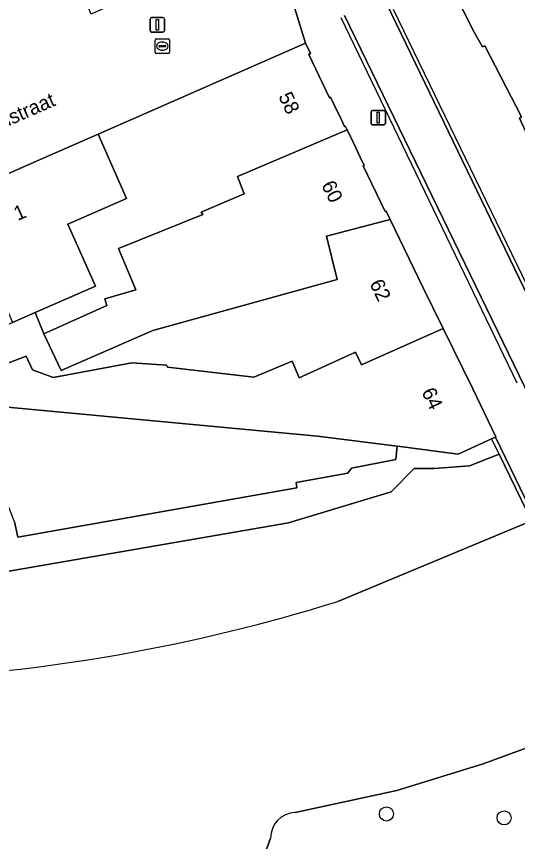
# Model space of a CAD drawing. Extents: x 161087 to 161926, y 382572 to 383873.
# Drawn here: x 161637.8 to 161672.6, y 382891.7 to 382948.9 of the extents above; entities that cross this region are included whole.
import ezdxf

# ---------------------------------------------------------------- set-up
doc = ezdxf.new("R2010")
doc.units = 0
for name, color, linetype in [('IMGEO_Boom', 7, 'Continuous'), ('IMGEO_Erf', 7, 'Continuous'), ('IMGEO_Groenvoorziening', 7, 'Continuous'), ('IMGEO_Kolk', 7, 'Continuous'), ('IMGEO_Lichtmast', 7, 'Continuous'), ('IMGEO_Lijnafwatering', 7, 'Continuous'), ('IMGEO_Muur', 7, 'Continuous'), ('IMGEO_Openbare_ruimte_label', 7, 'Continuous'), ('IMGEO_Pand', 7, 'Continuous'), ('IMGEO_Pand_nummerreeks', 7, 'Continuous'), ('IMGEO_Voetgangersgebied_gesloten', 7, 'Continuous'), ('IMGEO_Voetgangersgebied_open', 7, 'Continuous'), ('IMGEO_Voetpad_open', 7, 'Continuous'), ('IMGEO_Waterloop', 7, 'Continuous')]:
    doc.layers.add(name, color=color, linetype=linetype)

msp = doc.modelspace()

# ---------------------------------------------------------------- linework, layer by layer
at = {"layer": 'IMGEO_Boom'}
for centre in [(161663.48, 382893.656), (161671.637, 382893.384)]:
    msp.add_circle(centre, 0.489, dxfattribs=at)
at = {"layer": 'IMGEO_Erf'}
msp.add_lwpolyline([(161664.212, 382919.123), (161658.688, 382919.827), (161633.982, 382922.123), (161627.845, 382919.44), (161626.374, 382922.805), (161623.298, 382922.035), (161627.401, 382911.117), (161627.959, 382911.315), (161626.521, 382915.506), (161630.887, 382917.552), (161631.187, 382916.851), (161636.721, 382916.358), (161637.724, 382913.807), (161637.928, 382912.836), (161657.274, 382916.238), (161657.225, 382916.612), (161660.794, 382917.251), (161661.045, 382917.617), (161664.124, 382918.199)], close=True, dxfattribs=at)
at = {"layer": 'IMGEO_Groenvoorziening'}
for points in [[(161631.41, 382909.448), (161656.69, 382913.813), (161663.799, 382915.969), (161665.409, 382917.572), (161666.794, 382917.591), (161669.244, 382917.758), (161671.286, 382918.566), (161670.764, 382919.642), (161668.446, 382918.583), (161664.43, 382919.095), (161664.212, 382919.123), (161664.124, 382918.199), (161661.045, 382917.617), (161660.794, 382917.251), (161657.225, 382916.612), (161657.274, 382916.238), (161637.928, 382912.836), (161637.724, 382913.807)], [(161660.102, 382908.373), (161673.522, 382913.959), (161671.286, 382918.566), (161669.244, 382917.758), (161666.794, 382917.591), (161665.409, 382917.572), (161663.799, 382915.969), (161656.69, 382913.813), (161631.41, 382909.448), (161620.002, 382907.71), (161607.693, 382906.98), (161600.817, 382906.174)], [(161681.935, 382896.625), (161679.954, 382900.706), (161670.194, 382897.122), (161664.2, 382895.285), (161657.159, 382893.749)], [(161655.451, 382891.97), (161654.111, 382888.272), (161654.005, 382887.591), (161673.428, 382887.521), (161683.892, 382892.594), (161681.935, 382896.625)]]:
    msp.add_lwpolyline(points, dxfattribs=at)
for centre, radius, start, end in [((161623.781, 383025.039), 122.189, 272.59255, 287.29262), ((161657.196, 382892.004), 1.745, 91.2049, 181.128)]:
    msp.add_arc(centre, radius, start, end, dxfattribs=at)
at = {"layer": 'IMGEO_Kolk'}
for p, q in [((161647.443, 382946.408), (161647.443, 382947.26)), ((161647.518, 382947.334), (161648.37, 382947.334)), ((161647.702, 382946.828), (161647.702, 382946.84)), ((161648.14, 382946.791), (161647.742, 382946.791)), ((161647.745, 382946.877), (161648.143, 382946.877)), ((161647.931, 382947.114), (161647.956, 382947.114)), ((161648.186, 382946.84), (161648.186, 382946.828)), ((161648.444, 382947.26), (161648.444, 382946.408)), ((161648.37, 382946.334), (161647.518, 382946.334)), ((161647.954, 382946.554), (161647.929, 382946.554))]:
    msp.add_line(p, q, dxfattribs=at)
for points in [[(161647.443, 382946.408), (161647.443, 382947.26)], [(161647.518, 382947.334), (161648.37, 382947.334)], [(161648.444, 382947.26), (161648.444, 382946.408)], [(161648.37, 382946.334), (161647.518, 382946.334)]]:
    msp.add_lwpolyline(points, dxfattribs=at)
for centre, radius, start, end in [((161647.52, 382947.258), 0.0765, 91.552, 178.448), ((161647.52, 382947.258), 0.0765, 91.552, 178.448), ((161647.742, 382946.837), 0.0403, 85.8775, 175.7526), ((161647.739, 382946.827), 0.0366, 178.938, 274.7102), ((161648.143, 382946.834), 0.043, 264.8664, 352.4533), ((161648.147, 382946.839), 0.0386, 1.7309, 96.639), ((161648.368, 382947.258), 0.0765, 1.552, 88.448), ((161648.368, 382947.258), 0.0765, 1.552, 88.448), ((161647.52, 382946.41), 0.0765, 181.552, 268.448), ((161647.52, 382946.41), 0.0765, 181.552, 268.448), ((161648.368, 382946.41), 0.0765, 271.552, 358.448), ((161648.368, 382946.41), 0.0765, 271.552, 358.448)]:
    msp.add_arc(centre, radius, start, end, dxfattribs=at)
for centre, major_axis, ratio, start_param, end_param in [((161647.93, 382946.834), (-0.387, 0.002), 0.722429, 4.712389, 7.853982), ((161647.955, 382946.834), (-0.39, 0.002), 0.717154, 1.570796, 4.712389)]:
    msp.add_ellipse(centre, major_axis=major_axis, ratio=ratio, start_param=start_param, end_param=end_param, dxfattribs=at)
at = {"layer": 'IMGEO_Lichtmast'}
for p, q in [((161647.099, 382947.914), (161647.099, 382948.714)), ((161647.099, 382948.714), (161647.099, 382947.914)), ((161647.199, 382948.814), (161647.989, 382948.814)), ((161647.989, 382948.814), (161647.199, 382948.814)), ((161648.089, 382948.714), (161648.089, 382947.914)), ((161648.089, 382947.914), (161648.089, 382948.714)), ((161647.989, 382947.814), (161647.199, 382947.814)), ((161647.199, 382947.814), (161647.989, 382947.814)), ((161662.412, 382941.476), (161662.412, 382942.276)), ((161662.412, 382942.276), (161662.412, 382941.476)), ((161662.512, 382942.376), (161663.302, 382942.376)), ((161663.302, 382942.376), (161662.512, 382942.376)), ((161663.402, 382942.276), (161663.402, 382941.476)), ((161663.402, 382941.476), (161663.402, 382942.276)), ((161663.302, 382941.376), (161662.512, 382941.376)), ((161662.512, 382941.376), (161663.302, 382941.376))]:
    msp.add_line(p, q, dxfattribs=at)
for points in [[(161647.519, 382948.689), (161647.669, 382948.689), (161647.669, 382947.939), (161647.519, 382947.939), (161647.519, 382948.689)], [(161662.832, 382942.251), (161662.982, 382942.251), (161662.982, 382941.501), (161662.832, 382941.501), (161662.832, 382942.251)]]:
    msp.add_lwpolyline(points, dxfattribs=at)
for centre, start, end in [((161647.199, 382948.714), 90, 180), ((161647.199, 382948.714), 90, 180), ((161647.989, 382948.714), 0, 90), ((161647.989, 382948.714), 360, 90), ((161647.199, 382947.914), 180, 270), ((161647.199, 382947.914), 180, 270), ((161647.989, 382947.914), 270, 0), ((161647.989, 382947.914), 270, 0), ((161662.512, 382942.276), 90, 180), ((161662.512, 382942.276), 90, 180), ((161663.302, 382942.276), 0, 90), ((161663.302, 382942.276), 360, 90), ((161662.512, 382941.476), 180, 270), ((161662.512, 382941.476), 180, 270), ((161663.302, 382941.476), 270, 0), ((161663.302, 382941.476), 270, 0)]:
    msp.add_arc(centre, 0.1, start, end, dxfattribs=at)
at = {"layer": 'IMGEO_Lijnafwatering'}
for points in [[(161675.74, 382925.074), (161663.964, 382949.371)], [(161660.31, 382948.808), (161672.527, 382923.509)]]:
    msp.add_lwpolyline(points, dxfattribs=at)
at = {"layer": 'IMGEO_Muur'}
msp.add_lwpolyline([(161671.027, 382919.762), (161670.764, 382919.642), (161671.286, 382918.566), (161673.522, 382913.959), (161673.789, 382914.075)], close=True, dxfattribs=at)
at = {"layer": 'IMGEO_Pand'}
for points in [[(161667.318, 382952.236), (161669.565, 382947.802), (161669.867, 382947.263), (161670.126, 382946.786), (161670.293, 382946.845), (161672.848, 382941.939), (161672.698, 382941.84), (161673.272, 382940.591), (161675.427, 382936.374), (161675.953, 382936.643), (161676.434, 382935.699), (161676.054, 382935.188), (161678.417, 382930.369), (161679.977, 382927.119), (161681.214, 382924.572), (161681.324, 382924.633), (161685.137, 382926.533), (161686.757, 382924.859), (161687.867, 382925.913), (161704.677, 382941.781), (161685.174, 382970.483)], [(161633.982, 382922.123), (161658.688, 382919.827), (161664.212, 382919.123), (161664.43, 382919.095), (161668.446, 382918.583), (161670.764, 382919.642), (161671.027, 382919.762), (161671.069, 382919.781), (161669.464, 382923.099), (161667.399, 382927.281), (161661.745, 382924.763), (161661.322, 382925.645), (161657.424, 382923.853), (161656.944, 382925.011), (161654.296, 382923.905), (161648.306, 382924.594), (161648.221, 382924.746), (161645.84, 382924.901), (161640.368, 382923.88), (161638.941, 382924.412), (161638.495, 382925.369), (161636.612, 382924.641)]]:
    msp.add_lwpolyline(points, dxfattribs=at)
for points in [[(161653.617, 382936.609), (161653.163, 382937.804), (161660.745, 382941.043), (161660.636, 382941.271), (161660.577, 382941.261), (161660.336, 382941.783), (161659.885, 382942.731), (161659.589, 382943.296), (161659.532, 382943.261), (161658.091, 382946.266), (161658.208, 382946.323), (161657.862, 382947.045), (161643.484, 382940.731), (161645.452, 382936.291), (161641.393, 382934.514), (161643.302, 382930.204), (161639.126, 382928.376), (161639.738, 382926.918), (161644.094, 382928.879), (161643.965, 382929.344), (161646.11, 382929.955), (161644.908, 382932.825), (161650.748, 382935.18), (161650.638, 382935.344)], [(161645.452, 382936.291), (161643.484, 382940.731), (161639.428, 382938.95), (161635.28, 382937.128), (161634.051, 382936.588), (161636.902, 382930.429), (161636.467, 382930.212), (161636.555, 382930.011), (161637.568, 382927.694), (161639.126, 382928.376), (161643.302, 382930.204), (161641.393, 382934.514)], [(161659.32, 382933.67), (161663.732, 382934.836), (161663.457, 382935.408), (161663.379, 382935.386), (161661.86, 382938.545), (161661.938, 382938.563), (161661.662, 382939.138), (161661.183, 382940.128), (161660.745, 382941.043), (161653.163, 382937.804), (161653.617, 382936.609), (161650.638, 382935.344), (161650.748, 382935.18), (161644.908, 382932.825), (161646.11, 382929.955), (161643.965, 382929.344), (161644.094, 382928.879), (161639.738, 382926.918), (161640.934, 382924.374), (161647.274, 382927.136), (161660.052, 382930.681)], [(161667.399, 382927.281), (161665.99, 382930.134), (161663.732, 382934.836), (161659.32, 382933.67), (161660.052, 382930.681), (161647.274, 382927.136), (161640.934, 382924.374), (161639.738, 382926.918), (161639.126, 382928.376), (161637.568, 382927.694), (161636.378, 382927.106), (161636.612, 382924.641), (161638.495, 382925.369), (161638.941, 382924.412), (161640.368, 382923.88), (161645.84, 382924.901), (161648.221, 382924.746), (161648.306, 382924.594), (161654.296, 382923.905), (161656.944, 382925.011), (161657.424, 382923.853), (161661.322, 382925.645), (161661.745, 382924.763)]]:
    msp.add_lwpolyline(points, close=True, dxfattribs=at)
at = {"layer": 'IMGEO_Voetgangersgebied_gesloten'}
msp.add_lwpolyline([(161660.568, 382948.962), (161676.869, 382915.408), (161679.531, 382916.561), (161661.239, 382954.441), (161646.183, 382986.769), (161645.23, 382988.71)], dxfattribs=at)
at = {"layer": 'IMGEO_Voetgangersgebied_open'}
for points in [[(161661.239, 382954.441), (161679.531, 382916.561), (161684.3, 382918.626), (161683.751, 382919.765), (161682.836, 382921.15), (161681.214, 382924.572), (161679.977, 382927.119), (161678.417, 382930.369), (161676.054, 382935.188), (161676.434, 382935.699), (161675.953, 382936.643), (161675.427, 382936.374), (161673.272, 382940.591), (161672.698, 382941.84), (161672.848, 382941.939), (161670.293, 382946.845), (161670.126, 382946.786), (161669.867, 382947.263), (161669.565, 382947.802), (161667.318, 382952.236)], [(161657.109, 382949.507), (161657.862, 382947.045), (161658.208, 382946.323), (161658.091, 382946.266), (161659.532, 382943.261), (161659.589, 382943.296), (161659.885, 382942.731), (161660.336, 382941.783), (161660.577, 382941.261), (161660.636, 382941.271), (161660.745, 382941.043), (161661.183, 382940.128), (161661.662, 382939.138), (161661.938, 382938.563), (161661.86, 382938.545), (161663.379, 382935.386), (161663.457, 382935.408), (161663.732, 382934.836), (161665.99, 382930.134), (161667.399, 382927.281), (161669.464, 382923.099), (161671.069, 382919.781), (161671.027, 382919.762), (161673.789, 382914.075)], [(161676.869, 382915.408), (161660.568, 382948.962)]]:
    msp.add_lwpolyline(points, dxfattribs=at)
at = {"layer": 'IMGEO_Voetpad_open'}
msp.add_lwpolyline([(161635.28, 382937.128), (161639.428, 382938.95), (161643.484, 382940.731), (161657.862, 382947.045), (161657.109, 382949.507), (161655.873, 382952.118), (161656.195, 382952.265), (161655.439, 382954.633), (161643.006, 382949.054), (161638.697, 382959.289), (161626.193, 382950.825)], dxfattribs=at)
at = {"layer": 'IMGEO_Waterloop'}
for points in [[(161657.159, 382893.749), (161664.2, 382895.285), (161670.194, 382897.122), (161679.954, 382900.706), (161690.678, 382906.133), (161693.156, 382907.863), (161695.98, 382909.588), (161706.531, 382916.376), (161722.28, 382927.406), (161726.255, 382930.782), (161735.623, 382939.154), (161748.448, 382957.016), (161760.107, 382982.304), (161774.216, 383017.418), (161774.349, 383017.679), (161775.315, 383019.573), (161776.357, 383021.615), (161776.473, 383021.844), (161778.334, 383025.491), (161778.45, 383025.718), (161778.56, 383025.934), (161771.435, 383031.567), (161829.761, 383155.16)], [(161768.16, 383034.068), (161766.686, 383030.084), (161766.594, 383029.834), (161765.618, 383027.194), (161764.889, 383025.222), (161764.784, 383024.938), (161757.459, 383006.424), (161744.027, 382973.55), (161736.475, 382957.843), (161730.015, 382950.57), (161712.224, 382935.704), (161708.818, 382929.281), (161705.33, 382926.507), (161702.106, 382924.334), (161684.56, 382918.709), (161684.3, 382918.626), (161679.531, 382916.561), (161676.869, 382915.408), (161673.789, 382914.075), (161673.522, 382913.959), (161660.102, 382908.373)], [(161653.589, 382884.926), (161654.001, 382887.566), (161654.005, 382887.591), (161654.111, 382888.272), (161655.451, 382891.97)]]:
    msp.add_lwpolyline(points, dxfattribs=at)
for centre, radius, start, end in [((161623.781, 383025.039), 122.189, 272.59255, 287.29262), ((161657.196, 382892.004), 1.745, 91.2049, 181.128)]:
    msp.add_arc(centre, radius, start, end, dxfattribs=at)

# ---------------------------------------------------------------- texts
at = {"layer": 'IMGEO_Openbare_ruimte_label'}
msp.add_text('Molenstraat', height=1, rotation=23.6425, dxfattribs=at).set_placement((161634.207, 382939.943))
at = {"layer": 'IMGEO_Pand_nummerreeks'}
for s, rotation, p in [('58', 295.4678, (161655.964, 382943.365)), ('60', 296.4361, (161658.943, 382937.217)), ('1', 23.9611, (161637.918, 382934.718)), ('62', 295.6339, (161662.285, 382930.398)), ('64', 295.6339, (161665.887, 382922.89))]:
    msp.add_text(s, height=1, rotation=rotation, dxfattribs=at).set_placement(p)

doc.saveas('drawing.dxf')
